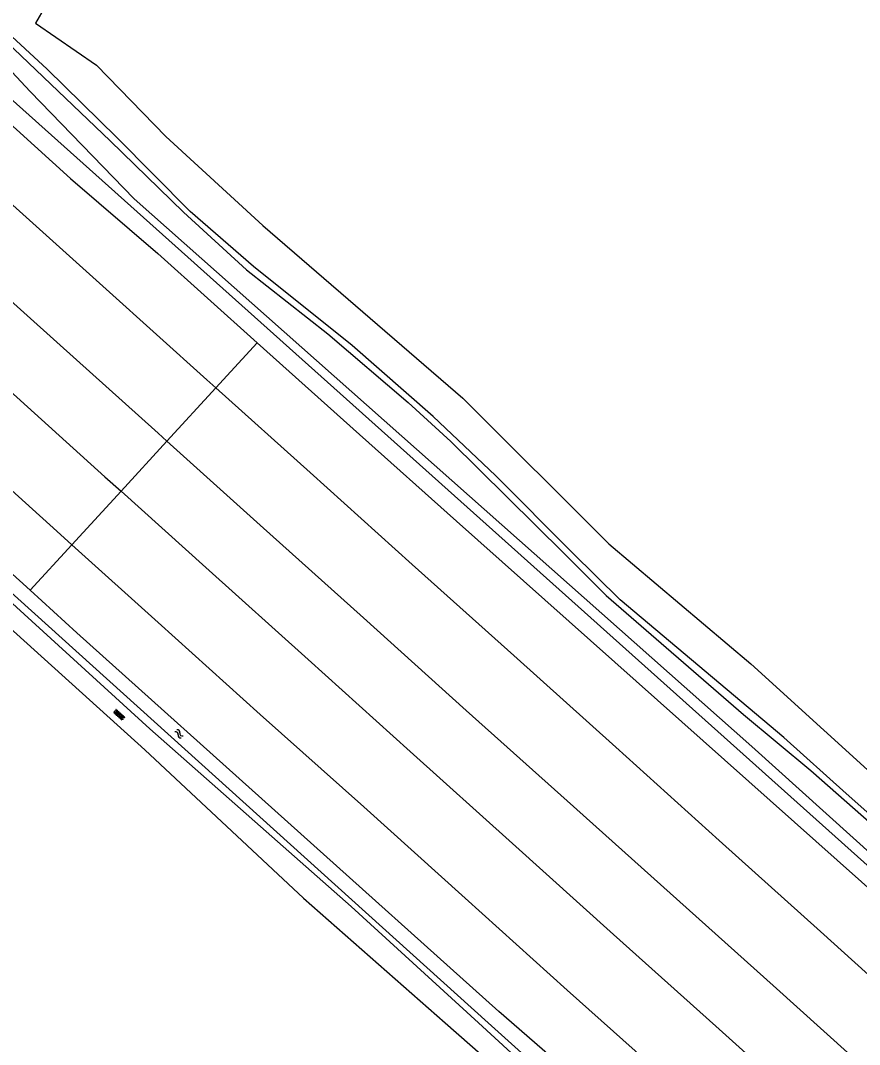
# Model space of a CAD drawing. Extents: x 126000 to 131009, y 393000 to 395500.
# Drawn here: x 126760.3 to 126905.8, y 394996.2 to 395173.9 of the extents above; entities that cross this region are included whole.
import ezdxf

# ---------------------------------------------------------------- set-up
doc = ezdxf.new("R2010")
doc.units = 0
for name, color, linetype in [('gg-knt-BGT kruinlijn', 7, 'Continuous'), ('gg-knt-bovenkant onderkant talud', 7, 'Continuous'), ('gg-knt-onverhard', 7, 'Continuous'), ('gg-kntw-bovenkant insteek waterloop', 7, 'Continuous'), ('gt-symb-overige verharding', 7, 'Continuous'), ('gt-symb-watersymbool', 7, 'Continuous'), ('gx-grn-maaiveld', 7, 'Continuous')]:
    doc.layers.add(name, color=color, linetype=linetype)

# ---------------------------------------------------------------- blocks, each defined once
blk = doc.blocks.new('gt0-WA')
at = {"layer": 'gt-symb-watersymbool'}
for centre, start, end in [((-0.32, 0.02), 28.0725, 151.9275), ((0.43, 0.42), 208.0725, 331.9275), ((-0.32, -0.43), 28.0725, 151.9275), ((0.43, -0.03), 208.0725, 331.9275)]:
    blk.add_arc(centre, 0.425, start, end, dxfattribs=at)
blk = doc.blocks.new('gt0-OVH')
at = {"layer": 'gt-symb-overige verharding'}
for points in [[(-0.97, 0.3), (-0.97, 0.31), (-0.96, 0.32), (-0.97, 0.33), (-0.97, 0.34), (-0.98, 0.35), (-0.99, 0.35), (-1, 0.36), (-1.01, 0.35), (-1.02, 0.35), (-1.03, 0.34), (-1.03, 0.33), (-1.04, 0.32), (-1.03, 0.31), (-1.03, 0.3), (-1.02, 0.29), (-1.01, 0.29), (-1, 0.28), (-0.99, 0.29), (-0.98, 0.29)], [(-0.87, 0.11), (-0.87, 0.12), (-0.86, 0.13), (-0.87, 0.14), (-0.87, 0.15), (-0.88, 0.16), (-0.89, 0.16), (-0.9, 0.16), (-0.91, 0.16), (-0.92, 0.16), (-0.93, 0.15), (-0.93, 0.14), (-0.94, 0.13), (-0.93, 0.12), (-0.93, 0.11), (-0.92, 0.1), (-0.91, 0.09), (-0.9, 0.09), (-0.89, 0.09), (-0.88, 0.1)], [(-0.77, 0.3), (-0.77, 0.31), (-0.76, 0.32), (-0.77, 0.33), (-0.77, 0.34), (-0.78, 0.35), (-0.79, 0.35), (-0.8, 0.36), (-0.81, 0.35), (-0.82, 0.35), (-0.83, 0.34), (-0.83, 0.33), (-0.84, 0.32), (-0.83, 0.31), (-0.83, 0.3), (-0.82, 0.29), (-0.81, 0.29), (-0.8, 0.28), (-0.79, 0.29), (-0.78, 0.29)], [(-0.67, 0.11), (-0.67, 0.12), (-0.66, 0.13), (-0.67, 0.14), (-0.67, 0.15), (-0.68, 0.16), (-0.69, 0.16), (-0.7, 0.16), (-0.71, 0.16), (-0.72, 0.16), (-0.73, 0.15), (-0.73, 0.14), (-0.74, 0.13), (-0.73, 0.12), (-0.73, 0.11), (-0.72, 0.1), (-0.71, 0.09), (-0.7, 0.09), (-0.69, 0.09), (-0.68, 0.1)], [(-0.57, 0.3), (-0.57, 0.31), (-0.56, 0.32), (-0.57, 0.33), (-0.57, 0.34), (-0.58, 0.35), (-0.59, 0.35), (-0.6, 0.36), (-0.61, 0.35), (-0.62, 0.35), (-0.63, 0.34), (-0.63, 0.33), (-0.64, 0.32), (-0.63, 0.31), (-0.63, 0.3), (-0.62, 0.29), (-0.61, 0.29), (-0.6, 0.28), (-0.59, 0.29), (-0.58, 0.29)], [(-0.47, 0.11), (-0.47, 0.12), (-0.46, 0.13), (-0.47, 0.14), (-0.47, 0.15), (-0.48, 0.16), (-0.49, 0.16), (-0.5, 0.16), (-0.51, 0.16), (-0.52, 0.16), (-0.53, 0.15), (-0.53, 0.14), (-0.54, 0.13), (-0.53, 0.12), (-0.53, 0.11), (-0.52, 0.1), (-0.51, 0.09), (-0.5, 0.09), (-0.49, 0.09), (-0.48, 0.1)], [(-0.37, 0.3), (-0.37, 0.31), (-0.36, 0.32), (-0.37, 0.33), (-0.37, 0.34), (-0.38, 0.35), (-0.39, 0.35), (-0.4, 0.36), (-0.41, 0.35), (-0.42, 0.35), (-0.43, 0.34), (-0.43, 0.33), (-0.44, 0.32), (-0.43, 0.31), (-0.43, 0.3), (-0.42, 0.29), (-0.41, 0.29), (-0.4, 0.28), (-0.39, 0.29), (-0.38, 0.29)], [(-0.27, 0.11), (-0.27, 0.12), (-0.26, 0.13), (-0.27, 0.14), (-0.27, 0.15), (-0.28, 0.16), (-0.29, 0.16), (-0.3, 0.16), (-0.31, 0.16), (-0.32, 0.16), (-0.33, 0.15), (-0.33, 0.14), (-0.34, 0.13), (-0.33, 0.12), (-0.33, 0.11), (-0.32, 0.1), (-0.31, 0.09), (-0.3, 0.09), (-0.29, 0.09), (-0.28, 0.1)], [(-0.17, 0.3), (-0.17, 0.31), (-0.16, 0.32), (-0.17, 0.33), (-0.17, 0.34), (-0.18, 0.35), (-0.19, 0.35), (-0.2, 0.36), (-0.21, 0.35), (-0.22, 0.35), (-0.23, 0.34), (-0.23, 0.33), (-0.24, 0.32), (-0.23, 0.31), (-0.23, 0.3), (-0.22, 0.29), (-0.21, 0.29), (-0.2, 0.28), (-0.19, 0.29), (-0.18, 0.29)], [(-0.07, 0.11), (-0.07, 0.12), (-0.06, 0.13), (-0.07, 0.14), (-0.07, 0.15), (-0.08, 0.16), (-0.09, 0.16), (-0.1, 0.16), (-0.11, 0.16), (-0.12, 0.16), (-0.13, 0.15), (-0.13, 0.14), (-0.14, 0.13), (-0.13, 0.12), (-0.13, 0.11), (-0.12, 0.1), (-0.11, 0.09), (-0.1, 0.09), (-0.09, 0.09), (-0.08, 0.1)], [(0.03, 0.3), (0.03, 0.31), (0.04, 0.32), (0.03, 0.33), (0.03, 0.34), (0.02, 0.35), (0.01, 0.35), (0, 0.36), (-0.01, 0.35), (-0.02, 0.35), (-0.03, 0.34), (-0.03, 0.33), (-0.04, 0.32), (-0.03, 0.31), (-0.03, 0.3), (-0.02, 0.29), (-0.01, 0.29), (0, 0.28), (0.01, 0.29), (0.02, 0.29)], [(0.13, 0.11), (0.13, 0.12), (0.14, 0.13), (0.13, 0.14), (0.13, 0.15), (0.12, 0.16), (0.11, 0.16), (0.1, 0.16), (0.09, 0.16), (0.08, 0.16), (0.07, 0.15), (0.07, 0.14), (0.06, 0.13), (0.07, 0.12), (0.07, 0.11), (0.08, 0.1), (0.09, 0.09), (0.1, 0.09), (0.11, 0.09), (0.12, 0.1)], [(0.23, 0.3), (0.23, 0.31), (0.24, 0.32), (0.23, 0.33), (0.23, 0.34), (0.22, 0.35), (0.21, 0.35), (0.2, 0.36), (0.19, 0.35), (0.18, 0.35), (0.17, 0.34), (0.17, 0.33), (0.16, 0.32), (0.17, 0.31), (0.17, 0.3), (0.18, 0.29), (0.19, 0.29), (0.2, 0.28), (0.21, 0.29), (0.22, 0.29)], [(0.33, 0.11), (0.33, 0.12), (0.34, 0.13), (0.33, 0.14), (0.33, 0.15), (0.32, 0.16), (0.31, 0.16), (0.3, 0.16), (0.29, 0.16), (0.28, 0.16), (0.27, 0.15), (0.27, 0.14), (0.26, 0.13), (0.27, 0.12), (0.27, 0.11), (0.28, 0.1), (0.29, 0.09), (0.3, 0.09), (0.31, 0.09), (0.32, 0.1)], [(0.43, 0.3), (0.43, 0.31), (0.44, 0.32), (0.43, 0.33), (0.43, 0.34), (0.42, 0.35), (0.41, 0.35), (0.4, 0.36), (0.39, 0.35), (0.38, 0.35), (0.37, 0.34), (0.37, 0.33), (0.36, 0.32), (0.37, 0.31), (0.37, 0.3), (0.38, 0.29), (0.39, 0.29), (0.4, 0.28), (0.41, 0.29), (0.42, 0.29)], [(0.53, 0.11), (0.53, 0.12), (0.54, 0.13), (0.53, 0.14), (0.53, 0.15), (0.52, 0.16), (0.51, 0.16), (0.5, 0.16), (0.49, 0.16), (0.48, 0.16), (0.47, 0.15), (0.47, 0.14), (0.46, 0.13), (0.47, 0.12), (0.47, 0.11), (0.48, 0.1), (0.49, 0.09), (0.5, 0.09), (0.51, 0.09), (0.52, 0.1)], [(0.63, 0.3), (0.63, 0.31), (0.64, 0.32), (0.63, 0.33), (0.63, 0.34), (0.62, 0.35), (0.61, 0.35), (0.6, 0.36), (0.59, 0.35), (0.58, 0.35), (0.57, 0.34), (0.57, 0.33), (0.56, 0.32), (0.57, 0.31), (0.57, 0.3), (0.58, 0.29), (0.59, 0.29), (0.6, 0.28), (0.61, 0.29), (0.62, 0.29)], [(0.73, 0.11), (0.73, 0.12), (0.74, 0.13), (0.73, 0.14), (0.73, 0.15), (0.72, 0.16), (0.71, 0.16), (0.7, 0.16), (0.69, 0.16), (0.68, 0.16), (0.67, 0.15), (0.67, 0.14), (0.66, 0.13), (0.67, 0.12), (0.67, 0.11), (0.68, 0.1), (0.69, 0.09), (0.7, 0.09), (0.71, 0.09), (0.72, 0.1)], [(0.83, 0.3), (0.83, 0.31), (0.84, 0.32), (0.83, 0.33), (0.83, 0.34), (0.82, 0.35), (0.81, 0.35), (0.8, 0.36), (0.79, 0.35), (0.78, 0.35), (0.77, 0.34), (0.77, 0.33), (0.76, 0.32), (0.77, 0.31), (0.77, 0.3), (0.78, 0.29), (0.79, 0.29), (0.8, 0.28), (0.81, 0.29), (0.82, 0.29)], [(0.93, 0.11), (0.93, 0.12), (0.94, 0.13), (0.93, 0.14), (0.93, 0.15), (0.92, 0.16), (0.91, 0.16), (0.9, 0.16), (0.89, 0.16), (0.88, 0.16), (0.87, 0.15), (0.87, 0.14), (0.86, 0.13), (0.87, 0.12), (0.87, 0.11), (0.88, 0.1), (0.89, 0.09), (0.9, 0.09), (0.91, 0.09), (0.92, 0.1)], [(1.03, 0.3), (1.03, 0.31), (1.04, 0.32), (1.03, 0.33), (1.03, 0.34), (1.02, 0.35), (1.01, 0.35), (1, 0.36), (0.99, 0.35), (0.98, 0.35), (0.97, 0.34), (0.97, 0.33), (0.96, 0.32), (0.97, 0.31), (0.97, 0.3), (0.98, 0.29), (0.99, 0.29), (1, 0.28), (1.01, 0.29), (1.02, 0.29)], [(-0.97, -0.14), (-0.97, -0.13), (-0.96, -0.12), (-0.97, -0.11), (-0.97, -0.1), (-0.98, -0.09), (-0.99, -0.09), (-1, -0.08), (-1.01, -0.09), (-1.02, -0.09), (-1.03, -0.1), (-1.03, -0.11), (-1.04, -0.12), (-1.03, -0.13), (-1.03, -0.14), (-1.02, -0.15), (-1.01, -0.15), (-1, -0.16), (-0.99, -0.15), (-0.98, -0.15)], [(-0.87, -0.33), (-0.87, -0.32), (-0.86, -0.31), (-0.87, -0.3), (-0.87, -0.29), (-0.88, -0.28), (-0.89, -0.28), (-0.9, -0.28), (-0.91, -0.28), (-0.92, -0.28), (-0.93, -0.29), (-0.93, -0.3), (-0.94, -0.31), (-0.93, -0.32), (-0.93, -0.33), (-0.92, -0.34), (-0.91, -0.35), (-0.9, -0.35), (-0.89, -0.35), (-0.88, -0.34)], [(-0.77, -0.14), (-0.77, -0.13), (-0.76, -0.12), (-0.77, -0.11), (-0.77, -0.1), (-0.78, -0.09), (-0.79, -0.09), (-0.8, -0.08), (-0.81, -0.09), (-0.82, -0.09), (-0.83, -0.1), (-0.83, -0.11), (-0.84, -0.12), (-0.83, -0.13), (-0.83, -0.14), (-0.82, -0.15), (-0.81, -0.15), (-0.8, -0.16), (-0.79, -0.15), (-0.78, -0.15)], [(-0.67, -0.33), (-0.67, -0.32), (-0.66, -0.31), (-0.67, -0.3), (-0.67, -0.29), (-0.68, -0.28), (-0.69, -0.28), (-0.7, -0.28), (-0.71, -0.28), (-0.72, -0.28), (-0.73, -0.29), (-0.73, -0.3), (-0.74, -0.31), (-0.73, -0.32), (-0.73, -0.33), (-0.72, -0.34), (-0.71, -0.35), (-0.7, -0.35), (-0.69, -0.35), (-0.68, -0.34)], [(-0.57, -0.14), (-0.57, -0.13), (-0.56, -0.12), (-0.57, -0.11), (-0.57, -0.1), (-0.58, -0.09), (-0.59, -0.09), (-0.6, -0.08), (-0.61, -0.09), (-0.62, -0.09), (-0.63, -0.1), (-0.63, -0.11), (-0.64, -0.12), (-0.63, -0.13), (-0.63, -0.14), (-0.62, -0.15), (-0.61, -0.15), (-0.6, -0.16), (-0.59, -0.15), (-0.58, -0.15)], [(-0.47, -0.33), (-0.47, -0.32), (-0.46, -0.31), (-0.47, -0.3), (-0.47, -0.29), (-0.48, -0.28), (-0.49, -0.28), (-0.5, -0.28), (-0.51, -0.28), (-0.52, -0.28), (-0.53, -0.29), (-0.53, -0.3), (-0.54, -0.31), (-0.53, -0.32), (-0.53, -0.33), (-0.52, -0.34), (-0.51, -0.35), (-0.5, -0.35), (-0.49, -0.35), (-0.48, -0.34)], [(-0.37, -0.14), (-0.37, -0.13), (-0.36, -0.12), (-0.37, -0.11), (-0.37, -0.1), (-0.38, -0.09), (-0.39, -0.09), (-0.4, -0.08), (-0.41, -0.09), (-0.42, -0.09), (-0.43, -0.1), (-0.43, -0.11), (-0.44, -0.12), (-0.43, -0.13), (-0.43, -0.14), (-0.42, -0.15), (-0.41, -0.15), (-0.4, -0.16), (-0.39, -0.15), (-0.38, -0.15)], [(-0.27, -0.33), (-0.27, -0.32), (-0.26, -0.31), (-0.27, -0.3), (-0.27, -0.29), (-0.28, -0.28), (-0.29, -0.28), (-0.3, -0.28), (-0.31, -0.28), (-0.32, -0.28), (-0.33, -0.29), (-0.33, -0.3), (-0.34, -0.31), (-0.33, -0.32), (-0.33, -0.33), (-0.32, -0.34), (-0.31, -0.35), (-0.3, -0.35), (-0.29, -0.35), (-0.28, -0.34)], [(-0.17, -0.14), (-0.17, -0.13), (-0.16, -0.12), (-0.17, -0.11), (-0.17, -0.1), (-0.18, -0.09), (-0.19, -0.09), (-0.2, -0.08), (-0.21, -0.09), (-0.22, -0.09), (-0.23, -0.1), (-0.23, -0.11), (-0.24, -0.12), (-0.23, -0.13), (-0.23, -0.14), (-0.22, -0.15), (-0.21, -0.15), (-0.2, -0.16), (-0.19, -0.15), (-0.18, -0.15)], [(-0.07, -0.33), (-0.07, -0.32), (-0.06, -0.31), (-0.07, -0.3), (-0.07, -0.29), (-0.08, -0.28), (-0.09, -0.28), (-0.1, -0.28), (-0.11, -0.28), (-0.12, -0.28), (-0.13, -0.29), (-0.13, -0.3), (-0.14, -0.31), (-0.13, -0.32), (-0.13, -0.33), (-0.12, -0.34), (-0.11, -0.35), (-0.1, -0.35), (-0.09, -0.35), (-0.08, -0.34)], [(0.03, -0.14), (0.03, -0.13), (0.04, -0.12), (0.03, -0.11), (0.03, -0.1), (0.02, -0.09), (0.01, -0.09), (0, -0.08), (-0.01, -0.09), (-0.02, -0.09), (-0.03, -0.1), (-0.03, -0.11), (-0.04, -0.12), (-0.03, -0.13), (-0.03, -0.14), (-0.02, -0.15), (-0.01, -0.15), (0, -0.16), (0.01, -0.15), (0.02, -0.15)], [(0.13, -0.33), (0.13, -0.32), (0.14, -0.31), (0.13, -0.3), (0.13, -0.29), (0.12, -0.28), (0.11, -0.28), (0.1, -0.28), (0.09, -0.28), (0.08, -0.28), (0.07, -0.29), (0.07, -0.3), (0.06, -0.31), (0.07, -0.32), (0.07, -0.33), (0.08, -0.34), (0.09, -0.35), (0.1, -0.35), (0.11, -0.35), (0.12, -0.34)], [(0.23, -0.14), (0.23, -0.13), (0.24, -0.12), (0.23, -0.11), (0.23, -0.1), (0.22, -0.09), (0.21, -0.09), (0.2, -0.08), (0.19, -0.09), (0.18, -0.09), (0.17, -0.1), (0.17, -0.11), (0.16, -0.12), (0.17, -0.13), (0.17, -0.14), (0.18, -0.15), (0.19, -0.15), (0.2, -0.16), (0.21, -0.15), (0.22, -0.15)], [(0.33, -0.33), (0.33, -0.32), (0.34, -0.31), (0.33, -0.3), (0.33, -0.29), (0.32, -0.28), (0.31, -0.28), (0.3, -0.28), (0.29, -0.28), (0.28, -0.28), (0.27, -0.29), (0.27, -0.3), (0.26, -0.31), (0.27, -0.32), (0.27, -0.33), (0.28, -0.34), (0.29, -0.35), (0.3, -0.35), (0.31, -0.35), (0.32, -0.34)], [(0.43, -0.14), (0.43, -0.13), (0.44, -0.12), (0.43, -0.11), (0.43, -0.1), (0.42, -0.09), (0.41, -0.09), (0.4, -0.08), (0.39, -0.09), (0.38, -0.09), (0.37, -0.1), (0.37, -0.11), (0.36, -0.12), (0.37, -0.13), (0.37, -0.14), (0.38, -0.15), (0.39, -0.15), (0.4, -0.16), (0.41, -0.15), (0.42, -0.15)], [(0.53, -0.33), (0.53, -0.32), (0.54, -0.31), (0.53, -0.3), (0.53, -0.29), (0.52, -0.28), (0.51, -0.28), (0.5, -0.28), (0.49, -0.28), (0.48, -0.28), (0.47, -0.29), (0.47, -0.3), (0.46, -0.31), (0.47, -0.32), (0.47, -0.33), (0.48, -0.34), (0.49, -0.35), (0.5, -0.35), (0.51, -0.35), (0.52, -0.34)], [(0.63, -0.14), (0.63, -0.13), (0.64, -0.12), (0.63, -0.11), (0.63, -0.1), (0.62, -0.09), (0.61, -0.09), (0.6, -0.08), (0.59, -0.09), (0.58, -0.09), (0.57, -0.1), (0.57, -0.11), (0.56, -0.12), (0.57, -0.13), (0.57, -0.14), (0.58, -0.15), (0.59, -0.15), (0.6, -0.16), (0.61, -0.15), (0.62, -0.15)], [(0.73, -0.33), (0.73, -0.32), (0.74, -0.31), (0.73, -0.3), (0.73, -0.29), (0.72, -0.28), (0.71, -0.28), (0.7, -0.28), (0.69, -0.28), (0.68, -0.28), (0.67, -0.29), (0.67, -0.3), (0.66, -0.31), (0.67, -0.32), (0.67, -0.33), (0.68, -0.34), (0.69, -0.35), (0.7, -0.35), (0.71, -0.35), (0.72, -0.34)], [(0.83, -0.14), (0.83, -0.13), (0.84, -0.12), (0.83, -0.11), (0.83, -0.1), (0.82, -0.09), (0.81, -0.09), (0.8, -0.08), (0.79, -0.09), (0.78, -0.09), (0.77, -0.1), (0.77, -0.11), (0.76, -0.12), (0.77, -0.13), (0.77, -0.14), (0.78, -0.15), (0.79, -0.15), (0.8, -0.16), (0.81, -0.15), (0.82, -0.15)], [(0.93, -0.33), (0.93, -0.32), (0.94, -0.31), (0.93, -0.3), (0.93, -0.29), (0.92, -0.28), (0.91, -0.28), (0.9, -0.28), (0.89, -0.28), (0.88, -0.28), (0.87, -0.29), (0.87, -0.3), (0.86, -0.31), (0.87, -0.32), (0.87, -0.33), (0.88, -0.34), (0.89, -0.35), (0.9, -0.35), (0.91, -0.35), (0.92, -0.34)], [(1.03, -0.14), (1.03, -0.13), (1.04, -0.12), (1.03, -0.11), (1.03, -0.1), (1.02, -0.09), (1.01, -0.09), (1, -0.08), (0.99, -0.09), (0.98, -0.09), (0.97, -0.1), (0.97, -0.11), (0.96, -0.12), (0.97, -0.13), (0.97, -0.14), (0.98, -0.15), (0.99, -0.15), (1, -0.16), (1.01, -0.15), (1.02, -0.15)]]:
    blk.add_lwpolyline(points, close=True, dxfattribs=at)

msp = doc.modelspace()

# ---------------------------------------------------------------- linework, layer by layer
at = {"layer": 'gg-knt-BGT kruinlijn'}
for points in [[(126913.76, 395030.71), (126903.52, 395039.81), (126892.7, 395049.52), (126864.36, 395073.41), (126855.99, 395081.57), (126842.69, 395094.96), (126831.92, 395105.21), (126817.86, 395117.49), (126800.73, 395131.18), (126789.79, 395140.75), (126777.07, 395153.61), (126764.95, 395165.44), (126753.49, 395176.03)], [(126752.66, 395175.17), (126775.88, 395153), (126788.63, 395140.61), (126799.54, 395130.65), (126813.64, 395119.55), (126827.6, 395107.62), (126834.99, 395100.83), (126854.56, 395081.46), (126861.88, 395074.13), (126885.7, 395053.51), (126897.38, 395043.79), (126912.33, 395030.66)]]:
    msp.add_lwpolyline(points, dxfattribs=at)
at = {"layer": 'gg-knt-bovenkant onderkant talud'}
for points in [[(126772.31, 395191.26), (126766.29, 395179.28), (126762.96, 395173.44)], [(127413.72, 394641.72), (127411.81, 394641.27), (127401.51, 394644.62), (127375.04, 394659), (127324.74, 394688.25), (127293.65, 394707.21), (127252.58, 394735.71), (127214.39, 394764.25), (127171.95, 394796.59), (127140.11, 394823.15), (127103.96, 394853.54), (127049.18, 394901.47), (127015.66, 394931.28), (126969.21, 394973.96), (126887.15, 395047.96), (126780.06, 395142.95), (126762.04, 395161.58), (126750.89, 395173.5)], [(126762.96, 395173.44), (126773.5, 395166.13), (126785.57, 395153.73), (126802.36, 395138.31), (126837.04, 395108.39), (126862.36, 395083.12), (126886.98, 395062.3), (126938.24, 395015.69), (126956.41, 394999.19), (126968.75, 394989.9), (126990.86, 394970.88), (127017.54, 394945.12), (127036.8, 394927.65), (127078.32, 394890.88), (127143.1, 394834.92), (127163.57, 394815.37)]]:
    msp.add_lwpolyline(points, dxfattribs=at)
at = {"layer": 'gg-knt-onverhard'}
for p, q in [((126833.99, 395000), (126842.53, 394992.48)), ((126839.76, 395000), (126852.75, 394988.11))]:
    msp.add_line(p, q, dxfattribs=at)
for points in [[(126704.07, 395122.15), (126726.59, 395102.21), (126782.79, 395051.03), (126817.7, 395020.19), (126839.76, 395000)], [(126702.27, 395119.66), (126725.52, 395098.88), (126748.25, 395077.74), (126781.92, 395047.37), (126809.43, 395021.65), (126833.99, 395000)]]:
    msp.add_lwpolyline(points, dxfattribs=at)
at = {"layer": 'gg-kntw-bovenkant insteek waterloop'}
for p, q in [((126937.69, 395000), (126747.76, 395170.02)), ((126841.42, 395000), (126853.62, 394989.08))]:
    msp.add_line(p, q, dxfattribs=at)
msp.add_lwpolyline([(126841.42, 395000), (126749.21, 395083.22), (126705.34, 395122.16)], dxfattribs=at)
at = {"layer": 'gx-grn-maaiveld'}
for p, q in [((126801.4, 395117.98), (126784.18, 395133.49)), ((126794.23, 395110.16), (126801.4, 395117.98)), ((126794.23, 395110.16), (126785.74, 395100.91)), ((126785.74, 395100.91), (126777.78, 395092.23)), ((126769.25, 395082.94), (126777.78, 395092.23)), ((126928.32, 395004.74), (126835.96, 395087.02)), ((126769.25, 395082.94), (126762.02, 395075.06)), ((126762.02, 395075.06), (126770.09, 395067.68)), ((126770.09, 395067.68), (126843.28, 395001.96))]:
    msp.add_line(p, q, dxfattribs=at)
for points in [[(126747.11, 395166.3), (126769.04, 395146.47), (126784.18, 395133.49)], [(126740.84, 395158.19), (126757.29, 395143.39), (126775.21, 395127.26), (126792.67, 395111.55), (126794.23, 395110.16)], [(126733.2, 395148.32), (126748.86, 395134.04), (126766.62, 395118.09), (126784.23, 395102.27), (126785.74, 395100.91)], [(126725.89, 395138.88), (126740.04, 395126.13), (126757.27, 395110.72), (126774.98, 395094.74), (126777.78, 395092.23)], [(126718.15, 395128.88), (126731.4, 395116.95), (126749.09, 395101.13), (126766.62, 395085.32), (126769.25, 395082.94)], [(126801.4, 395117.98), (126819.14, 395102.04), (126835.96, 395087.02)], [(126762.02, 395075.06), (126739.89, 395095.09), (126716.51, 395116.44)], [(127010.21, 394915.85), (127005.81, 394919.84), (126987.8, 394936.06), (126970.22, 394951.91), (126952.38, 394967.85), (126934.43, 394984.02), (126916.93, 394999.74), (126899.1, 395015.84), (126881.52, 395031.64), (126863.57, 395047.81), (126845.87, 395063.72), (126828.28, 395079.53), (126810.56, 395095.46), (126794.23, 395110.16)], [(127001.28, 394907.11), (126997.03, 394910.76), (126979.71, 394926.52), (126962.05, 394942.4), (126944.03, 394958.59), (126926.46, 394974.41), (126908.44, 394990.61), (126890.84, 395006.5), (126873, 395022.49), (126855.17, 395038.52), (126837.62, 395054.19), (126819.84, 395070.24), (126801.93, 395086.35), (126785.74, 395100.91)], [(126992.79, 394898.8), (126987.17, 394903.82), (126969.51, 394919.64), (126951.74, 394935.66), (126934.08, 394951.55), (126916.38, 394967.49), (126898.88, 394983.24), (126880.9, 394999.43), (126863.19, 395015.34), (126845.65, 395031.13), (126827.9, 395047.09), (126810.21, 395063.01), (126792.48, 395079), (126777.78, 395092.23)], [(126983.72, 394889.91), (126979.51, 394893.77), (126961.15, 394910.23), (126943.78, 394925.97), (126925.88, 394942.09), (126908.04, 394958.02), (126890.49, 394973.83), (126872.82, 394989.9), (126855.14, 395005.69), (126837.48, 395021.64), (126819.89, 395037.49), (126801.93, 395053.51), (126784.24, 395069.43), (126769.25, 395082.94)], [(126976.32, 394882.66), (126957.56, 394899.55), (126937.03, 394917.87), (126916.03, 394936.76), (126896.16, 394954.61), (126875.48, 394973.4), (126856.11, 394990.83), (126843.28, 395001.96)]]:
    msp.add_lwpolyline(points, dxfattribs=at)

# ---------------------------------------------------------------- block references
at = {"layer": 'gt-symb-overige verharding', "rotation": -41.99999127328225}
msp.add_blockref('gt0-OVH', (126777.43, 395053.44), dxfattribs=at)
at = {"layer": 'gt-symb-watersymbool', "rotation": -43.2569296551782}
msp.add_blockref('gt0-WA', (126787.8, 395050.17), dxfattribs=at)

doc.saveas('drawing.dxf')
